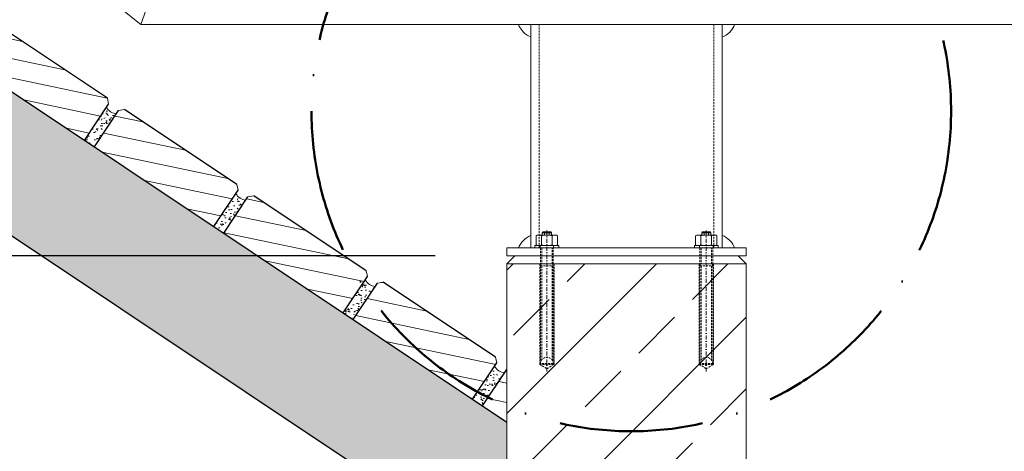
# Model space of a CAD drawing. Header units: millimetres. Extents: x -6179 to 18141, y -8419 to 8561.
# Tile 557 of 579: x 1393 to 2628, y 2892 to 3433. Entities that reach past the tile are written whole.
import ezdxf

# ---------------------------------------------------------------- set-up
doc = ezdxf.new("R2010")
doc.units = ezdxf.units.MM
for name, pattern in [('ACAD_ISO10W100', [18, 12, -3, 0, -3]), ('DASHDOT', [1, 0.5, -0.25, 0, -0.25]), ('HIDDEN', [0.375, 0.25, -0.125])]:
    doc.linetypes.add(name, pattern=pattern)
for name, color, linetype, lineweight in [('Bemaßung', 7, 'Continuous', 9), ('Betonfundamente', 7, 'Continuous', 18), ('Dübel', 7, 'Continuous', 9), ('Mutter M16', 7, 'Continuous', 9), ('Pflaster-Gehweg', 7, 'Continuous', 15), ('Tragegurt', 7, 'Continuous', 20)]:
    doc.layers.add(name, color=color, linetype=linetype, lineweight=lineweight)
doc.layers.add('POL_Bema', color=7, linetype='Continuous')
doc.dimstyles.new('DIN', dxfattribs={"dimtxt": 2.5, "dimasz": 2.5, "dimexe": 1.25, "dimexo": 0.625, "dimtad": 1, "dimtih": 1, "dimdec": 4, "dimdsep": 46, "dimlunit": 6, "dimtxsty": 'Standard', "dimcen": 2.5, "dimadec": 0, "dimazin": 0, "dimtfac": 1, "dimtdec": 4, "dimtmove": 0, "dimatfit": 3, "dimfxl": 0, "dimtvp": 1, "dimtolj": 1, "dimtzin": 0, "dimarcsym": 0})

# ---------------------------------------------------------------- blocks, each defined once
blk = doc.blocks.new('_Oblique')
at = {"layer": 'POL_Bema', "color": 0, "lineweight": -2}
blk.add_line((-0.5, -0.5), (0.5, 0.5), dxfattribs=at)
blk = doc.blocks.new('*D41')
at = {"layer": 'Bemaßung', "color": 0, "lineweight": -2}
for p, q in [((1914.4, 3137.2), (1077.5, 3137.2)), ((1127.5, 3137.2), (1127.5, 327.8)), ((1904.4, 327.8), (1077.5, 327.8))]:
    blk.add_line(p, q, dxfattribs=at)
at = {"layer": 'DEFPOINTS', "color": 0}
for p in [(2014.4, 3137.2), (1127.5, 327.8), (2004.4, 327.8)]:
    blk.add_point(p, dxfattribs=at)
at = {"layer": 'Bemaßung', "color": 0, "lineweight": -2, "xscale": 50, "yscale": 50, "zscale": 50}
for p, rotation in [((1127.5, 3137.2), 90), ((1127.5, 327.8), 270)]:
    blk.add_blockref('_Oblique', p, dxfattribs=dict(at, rotation=rotation))
at = {"layer": 'Bemaßung', "color": 0, "insert": (1027.5, 1732.5), "char_height": 100, "attachment_point": 5, "rotation": 90}
blk.add_mtext('\\A1;X', dxfattribs=at)

msp = doc.modelspace()

# ---------------------------------------------------------------- hatches: boundary and pattern name
at = {"layer": 'Betonfundamente', "lineweight": 9}
h = msp.add_hatch(dxfattribs=at)
h.set_pattern_fill('ANSI33', color=256, scale=20, style=0)
h.set_pattern_definition([(45, (-123464.16, 3554.12), (-89.80256, 89.80256), []), (45, (-123374.35, 3554.12), (-89.80256, 89.80256), [63.5, -31.75])])
h.paths.add_polyline_path([(1654.38052, -172.18553), (1654.38052, 277.81447), (2004.38052, 327.81447), (2004.38052, 3127.207), (2304.38052, 3127.207), (2304.38052, 327.81447), (2654.38052, 277.81447), (2654.38052, -172.18553)], flags=0)
at = {"layer": 'Pflaster-Gehweg', "lineweight": 9}
h = msp.add_hatch(dxfattribs=at)
h.set_pattern_fill('AR-CONC', color=256, style=0)
h.set_pattern_definition([(130, (-93553.76, 164.34), (-182.18467, -15.93909), [19.05, -209.55]), (185, (-93553.76, 164.34), (35.24283, 191.05664), [15.24, -167.64]), (79.549, (-93568.94, 163), (-146.9425, 175.1167), [16.19, -178.09]), (133.8158, (-93553.76, 215.14), (-271.07904, -42.04233), [28.575, -314.325]), (83.3644, (-93576.35, 211.63), (-237.4042, 247.42556), [24.285, -267.135]), (188.816, (-93553.76, 215.14), (-237.4046, 247.4251), [22.86, -251.46]), (159, (-93579.16, 202.44), (-151.61488, -102.26552), [19.05, -209.55]), (214, (-93579.16, 202.44), (-61.80203, 184.18797), [15.24, -167.64]), (108.5486, (-93591.8, 193.91), (-213.4165, 81.92286), [16.19, -178.09]), (142.5, (-93553.76, 164.336), (-3.088603, 84.55504), [0, -165.608, 0, -170.18, 0, -168.275]), (172.5, (-93553.76, 164.34), (-66.81966, 100.180575), [0, -97.028, 0, -161.798, 0, -64.135]), (212.5, (-93497.12, 164.336), (-135.590595, -5.728744), [0, -63.5, 0, -198.12, 0, -262.89]), (222.5, (-93471.72, 164.34), (-148.12918, 25.42649), [0, -82.55, 0, -131.572, 0, -186.69])])
h.paths.add_polyline_path([(2004.38052, 2928.78596), (2004.38052, 2748.5084), (-3048.66738, 6117.207), (-4546.19553, 6117.207), (-4546.19553, 6267.207), (-3003.25104, 6267.207)], flags=0)
h = msp.add_hatch(dxfattribs=at)
h.set_pattern_fill('LINE', color=256, scale=7.5, angle=168.16871353, style=0)
h.set_pattern_definition([(168.16871353, (-13886757.072, -6020498.913), (-4.882289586, -23.306617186), [])])
h.paths.add_polyline_path([(1324.70719, 3381.90151), (1355.04746, 3427.41192), (1362.40181, 3428.88279), (1503.34564, 3334.92024), (1504.81651, 3327.56588), (1474.47624, 3282.05548)], flags=0)
h = msp.add_hatch(dxfattribs=at)
h.set_pattern_fill('AR-CONC', color=256, scale=0.1, angle=33.16871353, style=0)
h.set_pattern_definition([(83.16871353, (-13886757.072, -6020498.913), (16.122045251, 8.633234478), [1.905, -20.955]), (28.16871353, (-13886757.072, -6020498.913), (-13.402875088, 14.064491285), [1.524, -16.764]), (133.61971353, (-13886755.729, -6020498.194), (2.719272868, 22.697689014), [1.619, -17.809]), (79.35291353, (-13886759.852, -6020494.661), (24.991190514, 11.311694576), [2.8575, -31.4325]), (129.80431353, (-13886757.77, -6020493.719), (6.335428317, 33.69961588), [2.4285, -26.7135]), (24.35271353, (-13886759.852, -6020494.66), (6.335483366, 33.69959953), [2.286, -25.146]), (54.16871353, (-13886757.03, -6020494.335), (18.286133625, -0.265325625), [1.905, -20.955]), (359.16871353, (-13886757.03, -6020494.335), (-4.903818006, 18.79892403), [1.524, -16.764]), (104.62011353, (-13886755.507, -6020494.357), (13.382258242, 18.533609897), [1.619, -17.809]), (70.668713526, (-13886757.072, -6020498.9135), (-4.367523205, 7.2467704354), [0, -16.5608, 0, -17.018, 0, -16.8275]), (40.668713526, (-13886757.072, -6020498.9135), (0.112286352, 12.0414924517), [0, -9.7028, 0, -16.1798, 0, -6.4135]), (0.668713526, (-13886761.8135, -6020502.0124), (11.6632127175, 6.9387137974), [0, -6.35, 0, -19.812, 0, -26.289]), (350.66871353, (-13886763.94, -6020503.402), (11.008249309, 10.232597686), [0, -8.255, 0, -13.1572, 0, -18.669])])
h.paths.add_polyline_path([(1474.47624, 3282.05548), (1502.14667, 3323.56112, 0.1313025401), (1507.31584, 3317.79405, 0.1320187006), (1514.71485, 3315.37176), (1486.957, 3273.73498)], flags=0)
h = msp.add_hatch(dxfattribs=at)
h.set_pattern_fill('LINE', color=256, scale=7.5, angle=168.16871353, style=0)
h.set_pattern_definition([(168.16871353, (-13886919.322, -6020607.08), (-4.882289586, -23.306617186), [])])
h.paths.add_polyline_path([(1486.957, 3273.73498), (1517.29727, 3319.24538), (1524.65162, 3320.71625), (1665.59545, 3226.7537), (1667.06632, 3219.39935), (1636.72605, 3173.88894)], flags=0)
h = msp.add_hatch(dxfattribs=at)
h.set_pattern_fill('AR-CONC', color=256, scale=0.1, angle=33.16871353, style=0)
h.set_pattern_definition([(83.16871353, (-13886919.322, -6020607.08), (16.122045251, 8.633234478), [1.905, -20.955]), (28.16871353, (-13886919.322, -6020607.08), (-13.402875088, 14.064491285), [1.524, -16.764]), (133.61971353, (-13886917.979, -6020606.36), (2.719272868, 22.697689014), [1.619, -17.809]), (79.35291353, (-13886922.101, -6020602.828), (24.991190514, 11.311694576), [2.8575, -31.4325]), (129.80431353, (-13886920.02, -6020601.885), (6.335428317, 33.69961588), [2.4285, -26.7135]), (24.35271353, (-13886922.1, -6020602.828), (6.335483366, 33.69959953), [2.286, -25.146]), (54.16871353, (-13886919.28, -6020602.501), (18.286133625, -0.265325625), [1.905, -20.955]), (359.16871353, (-13886919.28, -6020602.501), (-4.903818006, 18.79892403), [1.524, -16.764]), (104.62011353, (-13886917.757, -6020602.523), (13.382258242, 18.533609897), [1.619, -17.809]), (70.668713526, (-13886919.322, -6020607.08), (-4.367523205, 7.2467704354), [0, -16.5608, 0, -17.018, 0, -16.8275]), (40.668713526, (-13886919.322, -6020607.08), (0.112286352, 12.0414924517), [0, -9.7028, 0, -16.1798, 0, -6.4135]), (0.668713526, (-13886924.0633, -6020610.179), (11.6632127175, 6.9387137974), [0, -6.35, 0, -19.812, 0, -26.289]), (350.66871353, (-13886926.19, -6020611.569), (11.008249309, 10.232597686), [0, -8.255, 0, -13.1572, 0, -18.669])])
h.paths.add_polyline_path([(1636.72605, 3173.88894), (1664.39647, 3215.39458, 0.1313025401), (1669.56564, 3209.62751, 0.1320187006), (1676.96466, 3207.20522), (1649.2068, 3165.56844)], flags=0)
h = msp.add_hatch(dxfattribs=at)
h.set_pattern_fill('LINE', color=256, scale=7.5, angle=168.16871353, style=0)
h.set_pattern_definition([(168.16871353, (-13887081.572, -6020715.247), (-4.882289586, -23.306617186), [])])
h.paths.add_polyline_path([(1649.2068, 3165.56844), (1679.54707, 3211.07884), (1686.90143, 3212.54971), (1827.84526, 3118.58716), (1829.31613, 3111.23281), (1798.97586, 3065.72241)], flags=0)
h = msp.add_hatch(dxfattribs=at)
h.set_pattern_fill('AR-CONC', color=256, scale=0.1, angle=33.16871353, style=0)
h.set_pattern_definition([(83.16871353, (-13887081.572, -6020715.247), (16.122045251, 8.633234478), [1.905, -20.955]), (28.16871353, (-13887081.572, -6020715.247), (-13.402875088, 14.064491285), [1.524, -16.764]), (133.61971353, (-13887080.228, -6020714.527), (2.719272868, 22.697689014), [1.619, -17.809]), (79.35291353, (-13887084.351, -6020710.994), (24.991190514, 11.311694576), [2.8575, -31.4325]), (129.80431353, (-13887082.269, -6020710.052), (6.335428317, 33.69961588), [2.4285, -26.7135]), (24.35271353, (-13887084.35, -6020710.994), (6.335483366, 33.69959953), [2.286, -25.146]), (54.16871353, (-13887081.53, -6020710.668), (18.286133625, -0.265325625), [1.905, -20.955]), (359.16871353, (-13887081.53, -6020710.668), (-4.903818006, 18.79892403), [1.524, -16.764]), (104.62011353, (-13887080.006, -6020710.69), (13.382258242, 18.533609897), [1.619, -17.809]), (70.668713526, (-13887081.572, -6020715.2465), (-4.367523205, 7.2467704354), [0, -16.5608, 0, -17.018, 0, -16.8275]), (40.668713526, (-13887081.572, -6020715.2465), (0.112286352, 12.0414924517), [0, -9.7028, 0, -16.1798, 0, -6.4135]), (0.668713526, (-13887086.313, -6020718.3455), (11.6632127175, 6.9387137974), [0, -6.35, 0, -19.812, 0, -26.289]), (350.66871353, (-13887088.439, -6020719.735), (11.008249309, 10.232597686), [0, -8.255, 0, -13.1572, 0, -18.669])])
h.paths.add_polyline_path([(1798.97586, 3065.7224), (1826.64628, 3107.22804, 0.1313025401), (1831.81545, 3101.46098, 0.1320187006), (1839.21446, 3099.03868), (1811.45661, 3057.4019)], flags=0)
h = msp.add_hatch(dxfattribs=at)
h.set_pattern_fill('LINE', color=256, scale=7.5, angle=168.16871353, style=0)
h.set_pattern_definition([(168.16871353, (-13887243.822, -6020823.413), (-4.882289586, -23.306617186), [])])
h.paths.add_polyline_path([(1811.45661, 3057.4019), (1841.79688, 3102.9123), (1849.15124, 3104.38318), (1990.09506, 3010.42062), (1991.56593, 3003.06627), (1961.22567, 2957.55587)], flags=0)
h = msp.add_hatch(dxfattribs=at)
h.set_pattern_fill('AR-CONC', color=256, scale=0.1, angle=33.16871353, style=0)
h.set_pattern_definition([(83.16871353, (-13887243.822, -6020823.413), (16.122045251, 8.633234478), [1.905, -20.955]), (28.16871353, (-13887243.822, -6020823.413), (-13.402875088, 14.064491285), [1.524, -16.764]), (133.61971353, (-13887242.478, -6020822.694), (2.719272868, 22.697689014), [1.619, -17.809]), (79.35291353, (-13887246.6, -6020819.16), (24.991190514, 11.311694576), [2.8575, -31.4325]), (129.80431353, (-13887244.518, -6020818.218), (6.335428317, 33.69961588), [2.4285, -26.7135]), (24.35271353, (-13887246.6, -6020819.16), (6.335483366, 33.69959953), [2.286, -25.146]), (54.16871353, (-13887243.78, -6020818.834), (18.286133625, -0.265325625), [1.905, -20.955]), (359.16871353, (-13887243.78, -6020818.834), (-4.903818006, 18.79892403), [1.524, -16.764]), (104.62011353, (-13887242.256, -6020818.856), (13.382258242, 18.533609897), [1.619, -17.809]), (70.668713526, (-13887243.8217, -6020823.413), (-4.367523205, 7.2467704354), [0, -16.5608, 0, -17.018, 0, -16.8275]), (40.668713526, (-13887243.822, -6020823.413), (0.112286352, 12.0414924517), [0, -9.7028, 0, -16.1798, 0, -6.4135]), (0.668713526, (-13887248.563, -6020826.512), (11.6632127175, 6.9387137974), [0, -6.35, 0, -19.812, 0, -26.289]), (350.66871353, (-13887250.689, -6020827.902), (11.008249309, 10.232597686), [0, -8.255, 0, -13.1572, 0, -18.669])])
h.paths.add_polyline_path([(1961.22566, 2957.55586), (1988.89609, 2999.0615, 0.1313025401), (1994.06526, 2993.29444, 0.1320187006), (2001.46427, 2990.87214), (1973.70642, 2949.23536)], flags=0)
h = msp.add_hatch(dxfattribs=at)
h.set_pattern_fill('LINE', color=256, scale=7.5, angle=168.16871353, style=0)
h.set_pattern_definition([(168.16871353, (-13887406.071, -6020931.58), (-4.882289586, -23.306617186), [])])
h.paths.add_polyline_path([(2004.38052, 2994.81253), (2004.38052, 2928.78596), (1973.70642, 2949.23536), (2004.04669, 2994.74577)])

# ---------------------------------------------------------------- linework, layer by layer
at = {"linetype": 'ACAD_ISO10W100', "lineweight": 50, "ltscale": 15}
msp.add_circle((2160.27212, 3318.51395), 401.06209, dxfattribs=at)
at = {"layer": 'Betonfundamente'}
for p, q in [((2004.38052, 3127.207), (2004.38052, 327.81447)), ((2304.38052, 3127.207), (2004.38052, 3127.207)), ((2304.38052, 3127.207), (2304.38052, 327.81447))]:
    msp.add_line(p, q, dxfattribs=at)
at = {"layer": 'Dübel', "linetype": 'Continuous'}
for p, q in [((2049.58052, 3167.207), (2048.58052, 3166.207)), ((2048.58052, 3166.207), (2060.18052, 3166.207)), ((2048.58052, 3166.207), (2048.58052, 3163.207)), ((2059.18052, 3167.207), (2049.58052, 3167.207)), ((2051.48052, 3166.207), (2051.48052, 3163.207)), ((2057.28052, 3163.207), (2057.28052, 3166.207)), ((2060.18052, 3166.207), (2059.18052, 3167.207)), ((2060.18052, 3163.207), (2060.18052, 3166.207)), ((2249.58052, 3167.207), (2248.58052, 3166.207)), ((2248.58052, 3166.207), (2260.18052, 3166.207)), ((2248.58052, 3166.207), (2248.58052, 3163.207)), ((2259.18052, 3167.207), (2249.58052, 3167.207)), ((2251.48052, 3166.207), (2251.48052, 3163.207)), ((2257.28052, 3163.207), (2257.28052, 3166.207)), ((2260.18052, 3166.207), (2259.18052, 3167.207)), ((2260.18052, 3163.207), (2260.18052, 3166.207))]:
    msp.add_line(p, q, dxfattribs=at)
at = {"layer": 'Dübel', "linetype": 'DASHDOT', "ltscale": 10}
for p, q in [((2054.38052, 2992.207), (2054.38052, 3173.207)), ((2254.38052, 2992.207), (2254.38052, 3173.207))]:
    msp.add_line(p, q, dxfattribs=at)
at = {"layer": 'Dübel', "linetype": 'HIDDEN', "ltscale": 10}
for p, q in [((2046.38052, 3147.207), (2046.38052, 3127.207)), ((2047.90052, 3147.207), (2047.90052, 3127.207)), ((2060.86052, 3127.207), (2060.86052, 3147.207)), ((2062.38052, 3127.207), (2062.38052, 3147.207)), ((2246.38052, 3147.207), (2246.38052, 3127.207)), ((2247.90052, 3147.207), (2247.90052, 3127.207)), ((2260.86052, 3127.207), (2260.86052, 3147.207)), ((2262.38052, 3127.207), (2262.38052, 3147.207)), ((2063.38052, 3127.207), (2045.38052, 3127.207)), ((2045.38052, 3127.207), (2045.38052, 3001.207)), ((2046.38052, 3127.207), (2054.38052, 3127.207)), ((2046.38052, 3002.207), (2046.38052, 3124.707)), ((2046.38052, 3124.707), (2062.38052, 3124.707)), ((2046.38052, 3124.707), (2062.38052, 3124.707)), ((2062.08052, 3127.207), (2046.68052, 3127.207)), ((2046.68052, 3127.207), (2046.68052, 3124.707)), ((2047.90052, 3124.707), (2047.90052, 3006.89844)), ((2054.38052, 3127.207), (2062.38052, 3127.207)), ((2060.86052, 3124.707), (2060.86052, 3006.89844)), ((2062.08052, 3124.707), (2062.08052, 3127.207)), ((2062.38052, 3124.707), (2062.38052, 3002.207)), ((2063.38052, 3001.207), (2063.38052, 3127.207)), ((2263.38052, 3127.207), (2245.38052, 3127.207)), ((2245.38052, 3127.207), (2245.38052, 3001.207)), ((2246.38052, 3127.207), (2254.38052, 3127.207)), ((2246.38052, 3002.207), (2246.38052, 3124.707)), ((2246.38052, 3124.707), (2262.38052, 3124.707)), ((2246.38052, 3124.707), (2262.38052, 3124.707)), ((2262.08052, 3127.207), (2246.68052, 3127.207)), ((2246.68052, 3127.207), (2246.68052, 3124.707)), ((2247.90052, 3124.707), (2247.90052, 3006.89844)), ((2254.38052, 3127.207), (2262.38052, 3127.207)), ((2260.86052, 3124.707), (2260.86052, 3006.89844)), ((2262.08052, 3124.707), (2262.08052, 3127.207)), ((2262.38052, 3124.707), (2262.38052, 3002.207)), ((2263.38052, 3001.207), (2263.38052, 3127.207)), ((2045.38052, 3001.207), (2054.38052, 2995.79925)), ((2045.38052, 3001.207), (2063.38052, 3001.207)), ((2062.38052, 3002.207), (2046.38052, 3002.207)), ((2054.38052, 2995.79925), (2063.38052, 3001.207)), ((2245.38052, 3001.207), (2254.38052, 2995.79925)), ((2245.38052, 3001.207), (2263.38052, 3001.207)), ((2262.38052, 3002.207), (2246.38052, 3002.207)), ((2254.38052, 2995.79925), (2263.38052, 3001.207))]:
    msp.add_line(p, q, dxfattribs=at)
for centre in [(2054.38052, 3002.20696), (2254.38052, 3002.20696)]:
    msp.add_arc(centre, 8, 0.00028601, 179.99971399, dxfattribs=at)
at = {"layer": 'Mutter M16', "linetype": 'Continuous'}
for p, q in [((2042.38052, 3163.207), (2041.00552, 3162.41314)), ((2041.00552, 3151.00086), (2041.00552, 3162.41314)), ((2066.38052, 3163.207), (2042.38052, 3163.207)), ((2047.69302, 3162.41314), (2047.69302, 3151.00086)), ((2061.06802, 3162.41314), (2061.06802, 3151.00086)), ((2067.75552, 3162.41314), (2066.38052, 3163.207)), ((2067.75552, 3162.41314), (2067.75552, 3151.00086)), ((2242.38052, 3163.207), (2241.00552, 3162.41314)), ((2241.00552, 3151.00086), (2241.00552, 3162.41314)), ((2266.38052, 3163.207), (2242.38052, 3163.207)), ((2247.69302, 3162.41314), (2247.69302, 3151.00086)), ((2261.06802, 3162.41314), (2261.06802, 3151.00086)), ((2267.75552, 3162.41314), (2266.38052, 3163.207)), ((2267.75552, 3162.41314), (2267.75552, 3151.00086)), ((2039.38052, 3147.207), (2039.38052, 3150.207)), ((2039.38052, 3150.207), (2042.38052, 3150.207)), ((2042.38052, 3150.207), (2041.00552, 3151.00086)), ((2066.38052, 3150.207), (2042.38052, 3150.207)), ((2045.88052, 3147.207), (2045.88052, 3150.207)), ((2062.88052, 3150.207), (2062.88052, 3147.207)), ((2067.75552, 3151.00086), (2066.38052, 3150.207)), ((2066.38052, 3150.207), (2069.38052, 3150.207)), ((2069.38052, 3150.207), (2069.38052, 3147.207)), ((2239.38052, 3147.207), (2239.38052, 3150.207)), ((2239.38052, 3150.207), (2242.38052, 3150.207)), ((2242.38052, 3150.207), (2241.00552, 3151.00086)), ((2266.38052, 3150.207), (2242.38052, 3150.207)), ((2245.88052, 3147.207), (2245.88052, 3150.207)), ((2262.88052, 3150.207), (2262.88052, 3147.207)), ((2267.75552, 3151.00086), (2266.38052, 3150.207)), ((2266.38052, 3150.207), (2269.38052, 3150.207)), ((2269.38052, 3150.207), (2269.38052, 3147.207)), ((2069.38052, 3147.207), (2039.38052, 3147.207)), ((2269.38052, 3147.207), (2239.38052, 3147.207))]:
    msp.add_line(p, q, dxfattribs=at)
for centre, radius, start, end in [((2044.34927, 3155.76808), 7.43892, 63.288777, 116.711223), ((2054.38052, 3134.6421), 28.5649, 76.46047899, 103.53952101), ((2064.41177, 3155.76808), 7.43892, 63.288777, 116.711223), ((2244.34927, 3155.76808), 7.43892, 63.288777, 116.711223), ((2254.38052, 3134.6421), 28.5649, 76.46047899, 103.53952101), ((2264.41177, 3155.76808), 7.43892, 63.288777, 116.711223), ((2044.34927, 3157.64592), 7.43892, 243.288777, 296.711223), ((2054.38052, 3178.7719), 28.5649, 256.46047899, 283.53952101), ((2064.41177, 3157.64592), 7.43892, 243.288777, 296.711223), ((2244.34927, 3157.64592), 7.43892, 243.288777, 296.711223), ((2254.38052, 3178.7719), 28.5649, 256.46047899, 283.53952101), ((2264.41177, 3157.64592), 7.43892, 243.288777, 296.711223)]:
    msp.add_arc(centre, radius, start, end, dxfattribs=at)
at = {"layer": 'Pflaster-Gehweg', "lineweight": 25}
for p, q in [((-3003.25104, 6267.207), (2004.38052, 2928.78596)), ((-3048.66738, 6117.207), (2004.38052, 2748.5084)), ((1503.34564, 3334.92024), (1362.40181, 3428.88279)), ((1474.47624, 3282.05548), (1504.81651, 3327.56588)), ((1486.957, 3273.73498), (1517.29727, 3319.24538)), ((1665.59545, 3226.7537), (1524.65162, 3320.71625)), ((1636.72605, 3173.88894), (1667.06632, 3219.39935)), ((1649.2068, 3165.56844), (1679.54707, 3211.07884)), ((1827.84526, 3118.58716), (1686.90143, 3212.54971)), ((1798.97586, 3065.7224), (1829.31613, 3111.23281)), ((1811.45661, 3057.4019), (1841.79688, 3102.9123)), ((1990.09506, 3010.42062), (1849.15124, 3104.38318)), ((1961.22566, 2957.55586), (1991.56593, 3003.06627)), ((1973.70642, 2949.23536), (2004.04669, 2994.74577))]:
    msp.add_line(p, q, dxfattribs=at)
at = {"layer": 'Pflaster-Gehweg'}
for p, q in [((1503.34564, 3334.92024), (1504.81651, 3327.56588)), ((1524.65162, 3320.71625), (1517.29727, 3319.24538)), ((1665.59545, 3226.7537), (1667.06632, 3219.39935)), ((1686.90143, 3212.54971), (1679.54707, 3211.07884)), ((1827.84526, 3118.58716), (1829.31613, 3111.23281)), ((1849.15124, 3104.38318), (1841.79688, 3102.9123)), ((1990.09506, 3010.42062), (1991.56593, 3003.06627)), ((2004.38052, 2994.81253), (2004.04669, 2994.74577))]:
    msp.add_line(p, q, dxfattribs=at)
for centre in [(1515.52243, 3330.35), (1677.77224, 3222.18346), (1840.02204, 3114.01692), (2002.27185, 3005.85039)]:
    msp.add_arc(centre, 15, 206.91012792, 266.91378023, dxfattribs=at)
at = {"layer": 'Tragegurt'}
for p, q in [((-2204.80694, 6427.207), (1545.19306, 3427.207)), ((1545.19306, 3427.207), (1627.62226, 3662.19459)), ((1545.19306, 3427.207), (2845.19306, 3427.207)), ((2034.38052, 3147.207), (2034.38052, 3427.207)), ((2274.38052, 3147.207), (2274.38052, 3427.207)), ((2304.38052, 3147.207), (2004.38052, 3147.207)), ((2004.38052, 3137.207), (2004.38052, 3147.207)), ((2304.38052, 3137.207), (2004.38052, 3137.207)), ((2014.38052, 3137.207), (2004.38052, 3127.207)), ((2294.38052, 3137.207), (2304.38052, 3127.207)), ((2304.38052, 3137.207), (2304.38052, 3147.207))]:
    msp.add_line(p, q, dxfattribs=at)
at = {"layer": 'Tragegurt', "linetype": 'HIDDEN', "ltscale": 10}
for p, q in [((2044.82732, 3147.207), (2044.82732, 3427.207)), ((2263.93372, 3147.207), (2263.93372, 3427.207))]:
    msp.add_line(p, q, dxfattribs=at)
at = {"layer": 'Tragegurt', "extrusion": (0, 0, -1)}
for centre, major_axis in [((2029.65853, 3422.48501), (9.89012, -9.89012)), ((2279.10251, 3422.48501), (9.89012, 9.89012)), ((2029.65853, 3151.92899), (-9.89012, -9.89012)), ((2279.10251, 3151.92899), (-9.89012, 9.89012))]:
    msp.add_ellipse(centre, major_axis=major_axis, ratio=0.4774453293, start_param=0.6799130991, end_param=2.4616795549, dxfattribs=at)

# ---------------------------------------------------------------- dimensions: what is measured, and where the dimension line sits
at = {"layer": 'Bemaßung'}
dim = msp.add_linear_dim(base=(1127.49114, 327.81447), p1=(2014.38052, 3137.207), p2=(2004.38052, 327.81447), angle=90, text='X', dimstyle='DIN', override={"dimscale": 100, "dimtxt": 1, "dimasz": 0.5, "dimexe": 0.5, "dimexo": 1, "dimgap": 0.5, "dimtih": 0, "dimdec": 2, "dimblk1": 'Oblique', "dimblk2": 'Oblique', "dimsah": 1, "dimtmove": 2}, dxfattribs=at)
dim.commit()
dim.dimension.update_dxf_attribs({"geometry": '*D41', "text_midpoint": (1027.49114, 1732.51074)})

doc.saveas('drawing.dxf')
